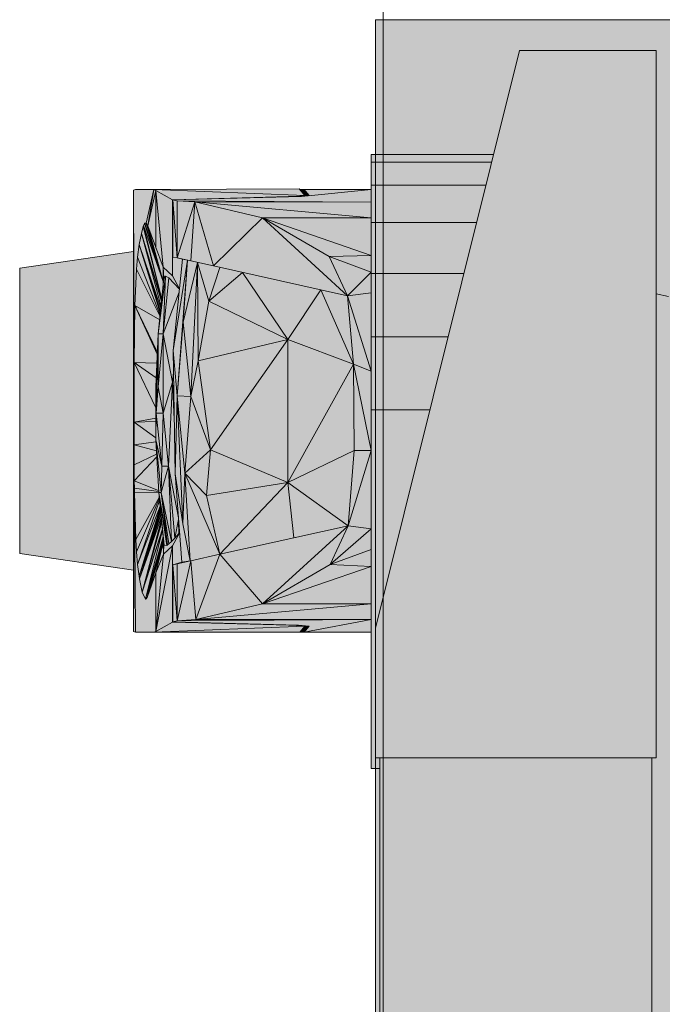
# Model space of a CAD drawing. Header units: metres. Extents: x -3.6 to 85.2, y -11 to 16.8.
# Tile 299 of 508: x 35.4579 to 35.5323, y 1.6859 to 1.8. Entities that reach past the tile are written whole.
import ezdxf

# ---------------------------------------------------------------- set-up
doc = ezdxf.new("R2010")
doc.units = ezdxf.units.M
doc.header["$MEASUREMENT"] = 0
for name, color, linetype in [('653 - Abdeckung.TB Verkofferung', 7, 'Continuous'), ('Neubau_612 - Struktur.Stahlbau', 7, 'Continuous'), ('Neubau_701 - Einrichtung.Möbel', 7, 'Continuous')]:
    doc.layers.add(name, color=color, linetype=linetype)

msp = doc.modelspace()

# ---------------------------------------------------------------- hatches: boundary and pattern name
at = {"layer": '653 - Abdeckung.TB Verkofferung', "linetype": 'Continuous', "lineweight": 0, "true_color": 0x1c1c1c}
msp.add_hatch(color=250, dxfattribs=at).paths.add_polyline_path([(35.49908, 1.79998), (36.32503, 1.79998), (36.32503, 0.79998), (35.49908, 0.79998)])
at = {"layer": 'Neubau_701 - Einrichtung.Möbel', "linetype": 'Continuous', "lineweight": 0, "true_color": 0x3a3a3a}
for points in [[(35.5316, 1.79642), (35.51579, 1.79642), (35.51579, 1.7964), (35.49908, 1.72946), (35.49908, 1.71444), (35.5316, 1.71444)], [(35.49858, 1.78437), (35.49858, 1.78348), (35.51256, 1.78348), (35.51279, 1.78437)], [(35.49858, 1.78348), (35.49858, 1.78081), (35.5119, 1.78081), (35.51256, 1.78348)], [(35.47253, 1.77642), (35.47341, 1.78031), (35.47126, 1.78031), (35.47106, 1.78022), (35.47112, 1.76026), (35.47122, 1.76684), (35.4714, 1.77106), (35.47152, 1.77246), (35.47172, 1.77391), (35.47196, 1.7752), (35.47218, 1.77602), (35.47221, 1.77612), (35.47233, 1.77636), (35.47235, 1.77639)], [(35.47112, 1.76026), (35.47106, 1.78022), (35.47106, 1.72908)], [(35.47341, 1.78031), (35.47253, 1.77642), (35.47269, 1.77608)], [(35.47365, 1.7802), (35.47341, 1.78031), (35.47269, 1.77608)], [(35.47365, 1.7802), (35.47269, 1.77608), (35.47365, 1.77351)], [(35.49024, 1.78037), (35.47341, 1.78031), (35.49091, 1.77962)], [(35.47341, 1.78031), (35.47365, 1.7802), (35.47557, 1.77912), (35.49035, 1.77954), (35.49091, 1.77962)], [(35.47447, 1.77131), (35.47365, 1.7802), (35.47365, 1.77351)], [(35.47557, 1.77912), (35.47365, 1.7802), (35.47447, 1.77131), (35.47557, 1.77029)], [(35.49087, 1.77966), (35.49081, 1.78031), (35.49029, 1.78031)], [(35.4905, 1.77951), (35.49858, 1.78031), (35.49081, 1.78031), (35.49141, 1.77961), (35.49133, 1.77961)], [(35.49858, 1.77882), (35.49858, 1.78031), (35.4905, 1.77951)], [(35.49081, 1.78031), (35.49087, 1.77966), (35.49091, 1.77962), (35.49091, 1.77956), (35.49133, 1.77961), (35.49141, 1.77962)], [(35.49858, 1.78081), (35.49858, 1.77646), (35.51081, 1.77646), (35.5119, 1.78081)], [(35.49035, 1.77954), (35.47557, 1.77912), (35.47561, 1.77908), (35.47561, 1.77911), (35.49019, 1.7795)], [(35.47561, 1.77908), (35.47557, 1.77912), (35.47557, 1.77029), (35.47638, 1.76881), (35.47674, 1.77223), (35.47561, 1.77248)], [(35.47612, 1.77898), (35.4905, 1.77951), (35.47561, 1.77911)], [(35.47561, 1.77911), (35.47561, 1.77248), (35.47612, 1.77237)], [(35.47561, 1.77911), (35.47612, 1.77237), (35.47612, 1.77898)], [(35.49858, 1.77882), (35.4905, 1.77951), (35.47612, 1.77898)], [(35.47612, 1.77898), (35.47612, 1.77237), (35.47815, 1.77886)], [(35.47612, 1.77898), (35.47815, 1.77886), (35.49858, 1.77882)], [(35.49035, 1.77954), (35.49019, 1.7795), (35.49033, 1.7795)], [(35.49035, 1.77954), (35.49033, 1.7795), (35.49035, 1.7795)], [(35.49085, 1.7796), (35.49091, 1.77962), (35.49035, 1.77954)], [(35.49085, 1.77955), (35.49085, 1.7796), (35.49035, 1.77954), (35.49036, 1.7795), (35.4905, 1.77951)], [(35.49035, 1.77954), (35.49035, 1.7795), (35.49036, 1.7795)], [(35.49091, 1.77956), (35.49091, 1.77962), (35.49085, 1.7796), (35.49085, 1.77955)], [(35.47771, 1.77202), (35.47815, 1.77886), (35.47612, 1.77237)], [(35.47815, 1.77886), (35.47771, 1.77202), (35.48031, 1.77144)], [(35.47815, 1.77886), (35.48598, 1.77703), (35.49858, 1.77703)], [(35.47815, 1.77886), (35.49858, 1.77703), (35.49858, 1.77882)], [(35.48598, 1.77703), (35.47815, 1.77886), (35.48031, 1.77144)], [(35.48598, 1.77703), (35.48031, 1.77144), (35.49586, 1.76797)], [(35.48598, 1.77703), (35.49586, 1.76797), (35.49374, 1.77255)], [(35.49858, 1.77267), (35.49858, 1.77703), (35.48598, 1.77703)], [(35.49858, 1.77267), (35.48598, 1.77703), (35.49374, 1.77255)], [(35.47218, 1.77602), (35.47196, 1.7752), (35.47432, 1.76745), (35.47432, 1.76752)], [(35.47221, 1.77612), (35.47218, 1.77602), (35.47432, 1.76752), (35.47432, 1.76754)], [(35.47233, 1.77636), (35.47221, 1.77612), (35.47447, 1.76964)], [(35.47221, 1.77612), (35.47432, 1.76754), (35.47447, 1.76895), (35.47447, 1.76964)], [(35.47447, 1.76964), (35.47235, 1.77639), (35.47233, 1.77636)], [(35.47447, 1.76964), (35.47253, 1.77642), (35.47235, 1.77639)], [(35.47253, 1.77642), (35.47447, 1.76964), (35.47269, 1.77608)], [(35.47269, 1.77608), (35.47336, 1.77422), (35.4733, 1.77445)], [(35.47336, 1.77422), (35.47269, 1.77608), (35.47447, 1.76964), (35.47447, 1.77131), (35.4733, 1.77445)], [(35.49858, 1.77646), (35.49858, 1.77055), (35.50934, 1.77055), (35.51081, 1.77646)], [(35.47424, 1.76669), (35.47196, 1.7752), (35.47172, 1.77391), (35.47423, 1.76656)], [(35.47432, 1.76745), (35.47196, 1.7752), (35.4743, 1.76731)], [(35.4743, 1.76731), (35.47196, 1.7752), (35.47424, 1.76669)], [(35.47416, 1.76588), (35.47172, 1.77391), (35.47152, 1.77246), (35.47414, 1.76573)], [(35.47423, 1.76656), (35.47172, 1.77391), (35.47419, 1.76619)], [(35.47419, 1.76619), (35.47172, 1.77391), (35.47416, 1.76588)], [(35.47106, 1.7362), (35.47106, 1.7731), (35.45786, 1.77119), (35.45786, 1.73811)], [(35.47414, 1.76573), (35.47152, 1.77246), (35.4714, 1.77106), (35.47413, 1.7656)], [(35.47612, 1.77237), (35.47561, 1.77248), (35.47674, 1.77223)], [(35.47674, 1.77223), (35.47563, 1.76164), (35.4773, 1.77211)], [(35.47612, 1.77237), (35.47674, 1.77223), (35.4773, 1.77211)], [(35.49858, 1.77074), (35.49858, 1.77267), (35.49374, 1.77255)], [(35.49858, 1.77074), (35.49374, 1.77255), (35.49586, 1.76797)], [(35.4714, 1.77106), (35.47122, 1.76684), (35.47409, 1.76521), (35.47413, 1.7656)], [(35.47447, 1.77131), (35.47447, 1.76964), (35.47458, 1.77002)], [(35.47447, 1.77131), (35.47458, 1.77002), (35.47474, 1.77027), (35.47516, 1.77007), (35.47637, 1.76876), (35.47638, 1.76881), (35.47557, 1.77029)], [(35.47612, 1.7564), (35.4773, 1.77211), (35.47563, 1.76164)], [(35.4768, 1.76491), (35.4773, 1.77211), (35.47612, 1.7564)], [(35.4773, 1.77211), (35.4768, 1.76491), (35.47846, 1.77185)], [(35.47771, 1.75632), (35.47846, 1.77185), (35.4768, 1.76491)], [(35.47856, 1.76046), (35.47846, 1.77185), (35.47771, 1.75632)], [(35.47978, 1.76736), (35.47846, 1.77185), (35.47856, 1.76046)], [(35.47846, 1.77185), (35.47978, 1.76736), (35.48106, 1.77127)], [(35.48106, 1.77127), (35.47978, 1.76736), (35.48367, 1.77069)], [(35.47448, 1.76357), (35.47474, 1.77027), (35.47392, 1.76357)], [(35.47474, 1.77027), (35.47458, 1.77002), (35.47392, 1.76357)], [(35.47454, 1.7697), (35.47458, 1.77002), (35.47447, 1.76964)], [(35.47474, 1.77027), (35.47448, 1.76357), (35.47516, 1.77007)], [(35.47516, 1.77007), (35.47448, 1.76357), (35.47633, 1.76839), (35.47637, 1.76876)], [(35.48893, 1.76292), (35.48367, 1.77069), (35.47978, 1.76736)], [(35.48367, 1.77069), (35.48893, 1.76292), (35.49274, 1.76866)], [(35.49858, 1.76831), (35.49858, 1.77074), (35.49586, 1.76797)], [(35.50934, 1.77055), (35.49858, 1.77055), (35.49858, 1.76324), (35.50751, 1.76324)], [(35.47454, 1.7697), (35.47447, 1.76964), (35.47447, 1.76895)], [(35.47563, 1.76164), (35.47633, 1.76839), (35.47448, 1.76357), (35.47558, 1.75798), (35.47567, 1.75913)], [(35.49653, 1.76006), (35.49274, 1.76866), (35.48893, 1.76292)], [(35.49586, 1.76797), (35.49274, 1.76866), (35.49653, 1.76006)], [(35.49858, 1.76831), (35.49586, 1.76797), (35.49858, 1.75926)], [(35.49858, 1.75926), (35.49586, 1.76797), (35.49653, 1.76006)], [(35.5316, 1.76822), (35.5316, 1.71444), (35.5311, 1.71444), (35.5311, 0.88591), (35.5316, 0.88591), (35.5316, 0.83174), (35.53305, 0.83206), (35.53305, 1.7679)], [(35.47381, 1.76115), (35.47122, 1.76684), (35.47112, 1.76026), (35.47377, 1.76016)], [(35.47122, 1.76684), (35.47381, 1.76115), (35.47383, 1.76141)], [(35.47122, 1.76684), (35.47134, 1.7666), (35.47134, 1.76677)], [(35.47409, 1.76521), (35.47134, 1.76677), (35.47134, 1.7666), (35.47383, 1.76141), (35.47392, 1.76357)], [(35.48893, 1.76292), (35.47978, 1.76736), (35.47856, 1.76046)], [(35.4768, 1.76491), (35.47612, 1.7564), (35.47771, 1.75632)], [(35.47369, 1.75437), (35.47392, 1.76357), (35.47365, 1.75744)], [(35.47392, 1.76357), (35.47369, 1.75437), (35.47391, 1.75744)], [(35.47448, 1.76357), (35.47391, 1.75744), (35.47449, 1.75437)], [(35.47392, 1.76357), (35.47391, 1.75744), (35.47448, 1.76357)], [(35.47558, 1.75798), (35.47448, 1.76357), (35.47449, 1.75437)], [(35.50539, 1.75475), (35.50751, 1.76324), (35.49858, 1.76324), (35.49858, 1.75475)], [(35.47856, 1.76046), (35.47996, 1.75012), (35.48893, 1.76292)], [(35.48893, 1.76292), (35.47996, 1.75012), (35.48893, 1.74636)], [(35.48893, 1.74636), (35.49653, 1.76006), (35.48893, 1.76292)], [(35.47589, 1.74734), (35.47612, 1.7564), (35.47563, 1.76164)], [(35.47112, 1.76026), (35.47107, 1.73017), (35.47111, 1.75333)], [(35.47364, 1.75501), (35.47112, 1.76026), (35.47111, 1.75333), (35.47364, 1.75381)], [(35.47369, 1.75849), (35.47112, 1.76026), (35.47364, 1.75501), (35.47365, 1.75744)], [(35.47117, 1.76026), (35.47112, 1.76026), (35.47117, 1.76023)], [(35.47117, 1.76026), (35.47117, 1.76023), (35.47134, 1.76011), (35.47134, 1.76026)], [(35.47134, 1.76026), (35.47134, 1.76011), (35.47369, 1.75849), (35.47377, 1.76016)], [(35.47771, 1.75632), (35.47996, 1.75012), (35.47856, 1.76046)], [(35.48893, 1.74636), (35.49663, 1.75006), (35.49653, 1.76006)], [(35.49858, 1.75006), (35.49858, 1.75926), (35.49653, 1.76006)], [(35.49663, 1.75006), (35.49858, 1.75006), (35.49653, 1.76006)], [(35.47575, 1.7549), (35.47567, 1.75913), (35.47558, 1.75798)], [(35.47369, 1.75437), (35.47365, 1.75744), (35.47363, 1.75195), (35.47363, 1.75145)], [(35.47449, 1.75437), (35.47391, 1.75744), (35.47369, 1.75437)], [(35.47558, 1.75798), (35.47449, 1.75437), (35.47509, 1.74824)], [(35.47558, 1.75798), (35.47509, 1.74824), (35.47625, 1.74226), (35.47589, 1.74734), (35.47577, 1.75363)], [(35.47575, 1.7549), (35.47558, 1.75798), (35.47577, 1.75362)], [(35.47676, 1.74154), (35.47612, 1.7564), (35.47589, 1.74734)], [(35.47612, 1.7564), (35.47698, 1.74744), (35.47771, 1.75632)], [(35.47612, 1.7564), (35.47676, 1.74154), (35.47698, 1.74744)], [(35.47996, 1.75012), (35.47771, 1.75632), (35.47698, 1.74744)], [(35.47363, 1.7513), (35.47432, 1.74824), (35.47369, 1.75437)], [(35.47449, 1.75437), (35.47369, 1.75437), (35.47432, 1.74824)], [(35.47509, 1.74824), (35.47449, 1.75437), (35.47432, 1.74824)], [(35.50539, 1.75475), (35.49858, 1.75475), (35.49858, 1.71319), (35.49958, 1.71319), (35.49958, 1.71444), (35.49908, 1.71444), (35.49908, 1.72946)], [(35.47111, 1.75333), (35.47107, 1.73017), (35.47111, 1.75071)], [(35.47364, 1.75381), (35.47111, 1.75333), (35.47364, 1.75341)], [(35.47363, 1.75153), (35.47364, 1.75341), (35.47111, 1.75333)], [(35.47111, 1.75333), (35.47111, 1.75071), (35.47365, 1.75104), (35.47363, 1.7513), (35.47363, 1.75153)], [(35.47363, 1.75145), (35.47363, 1.75195), (35.47363, 1.7513)], [(35.47111, 1.75071), (35.4711, 1.74336), (35.47107, 1.73017), (35.47112, 1.74839)], [(35.47122, 1.75068), (35.47122, 1.75072), (35.47111, 1.75071)], [(35.4737, 1.75002), (35.47111, 1.75071), (35.47112, 1.74839), (35.47372, 1.74963)], [(35.47134, 1.75065), (35.47134, 1.75074), (35.47122, 1.75072), (35.47122, 1.75068)], [(35.47365, 1.75104), (35.47134, 1.75074), (35.47134, 1.75065), (35.4737, 1.75002)], [(35.47363, 1.7513), (35.47426, 1.74518), (35.47432, 1.74824)], [(35.47397, 1.74518), (35.47426, 1.74518), (35.47363, 1.7513)], [(35.47372, 1.74963), (35.47112, 1.74839), (35.47114, 1.74654), (35.47374, 1.74933)], [(35.47374, 1.74933), (35.47114, 1.74654), (35.47395, 1.74541)], [(35.47951, 1.74484), (35.47996, 1.75012), (35.47698, 1.74744)], [(35.47996, 1.75012), (35.47951, 1.74484), (35.48893, 1.74636)], [(35.49594, 1.74134), (35.49663, 1.75006), (35.48893, 1.74636)], [(35.49858, 1.74099), (35.49858, 1.75006), (35.49594, 1.74134)], [(35.49663, 1.75006), (35.49594, 1.74134), (35.49858, 1.75006)], [(35.47112, 1.74839), (35.47106, 1.72908), (35.47114, 1.74654)], [(35.47509, 1.74824), (35.47432, 1.74824), (35.47426, 1.74518)], [(35.47509, 1.74824), (35.47426, 1.74518), (35.47547, 1.73951)], [(35.47585, 1.7399), (35.47509, 1.74824), (35.47547, 1.73951)], [(35.47625, 1.74226), (35.47509, 1.74824), (35.47585, 1.7399), (35.47627, 1.74207)], [(35.47676, 1.74154), (35.47589, 1.74734), (35.47663, 1.73711), (35.47761, 1.73726)], [(35.47761, 1.73726), (35.47698, 1.74744), (35.47676, 1.74154)], [(35.48106, 1.73803), (35.47698, 1.74744), (35.47761, 1.73726)], [(35.47698, 1.74744), (35.48106, 1.73803), (35.47951, 1.74484)], [(35.47114, 1.74654), (35.47107, 1.73017), (35.47115, 1.7457)], [(35.47395, 1.74541), (35.47114, 1.74654), (35.47115, 1.7457), (35.47396, 1.7453)], [(35.48106, 1.73803), (35.48893, 1.74636), (35.47951, 1.74484)], [(35.48964, 1.73994), (35.48893, 1.74636), (35.48106, 1.73803)], [(35.49594, 1.74134), (35.48893, 1.74636), (35.48964, 1.73994)], [(35.47116, 1.74517), (35.47106, 1.72908), (35.47126, 1.72899)], [(35.47115, 1.7457), (35.47107, 1.73017), (35.47116, 1.74517)], [(35.47396, 1.7453), (35.47115, 1.7457), (35.47116, 1.74517), (35.47396, 1.74523)], [(35.47396, 1.74523), (35.47116, 1.74517), (35.47132, 1.73974), (35.47403, 1.74459), (35.47397, 1.74518)], [(35.47132, 1.73974), (35.47116, 1.74517), (35.47126, 1.72899), (35.47341, 1.72899), (35.47365, 1.72909), (35.47365, 1.73587), (35.47337, 1.73509), (35.4729, 1.73378), (35.47262, 1.73302), (35.47252, 1.73287), (35.47242, 1.73284), (35.47207, 1.73362), (35.47176, 1.73518), (35.4717, 1.73549), (35.47152, 1.73683), (35.47139, 1.7383)], [(35.47401, 1.74474), (35.47397, 1.74518), (35.47409, 1.74393)], [(35.47499, 1.73911), (35.47397, 1.74518), (35.47492, 1.73906)], [(35.47426, 1.74518), (35.47397, 1.74518), (35.47499, 1.73911)], [(35.47492, 1.73906), (35.47397, 1.74518), (35.47462, 1.73909)], [(35.47516, 1.73923), (35.47426, 1.74518), (35.47499, 1.73911)], [(35.47426, 1.74518), (35.47516, 1.73923), (35.47547, 1.73951)], [(35.47403, 1.74459), (35.47132, 1.73974), (35.47139, 1.7383), (35.47404, 1.74444)], [(35.47404, 1.74444), (35.47139, 1.7383), (35.47152, 1.73683), (35.47406, 1.74428)], [(35.47409, 1.74393), (35.47406, 1.74428), (35.47152, 1.73683), (35.47413, 1.74359)], [(35.47401, 1.74474), (35.47409, 1.74393), (35.47457, 1.73928), (35.47462, 1.73909)], [(35.47415, 1.74345), (35.47413, 1.74359), (35.47152, 1.73683), (35.4717, 1.73549)], [(35.47415, 1.74345), (35.4717, 1.73549), (35.47417, 1.74316)], [(35.47417, 1.74316), (35.4717, 1.73549), (35.47418, 1.74307)], [(35.47419, 1.74304), (35.47418, 1.74307), (35.4717, 1.73549), (35.47176, 1.73518)], [(35.47419, 1.74304), (35.47176, 1.73518), (35.47422, 1.74271)], [(35.47422, 1.74271), (35.47176, 1.73518), (35.47423, 1.74261)], [(35.47423, 1.74261), (35.47176, 1.73518), (35.47427, 1.74224)], [(35.47427, 1.74224), (35.47176, 1.73518), (35.47207, 1.73362), (35.47428, 1.7421)], [(35.47428, 1.7421), (35.47207, 1.73362), (35.4743, 1.74198)], [(35.4743, 1.74198), (35.47207, 1.73362), (35.47432, 1.74179)], [(35.47432, 1.74179), (35.47207, 1.73362), (35.4744, 1.74096)], [(35.47628, 1.74187), (35.47627, 1.74207), (35.47585, 1.7399), (35.47629, 1.74042)], [(35.47638, 1.74053), (35.47628, 1.74187), (35.47629, 1.74042)], [(35.48106, 1.73803), (35.48599, 1.73227), (35.49594, 1.74134)], [(35.49594, 1.74134), (35.48964, 1.73994), (35.48106, 1.73803)], [(35.48599, 1.73227), (35.49385, 1.73684), (35.49594, 1.74134)], [(35.49858, 1.74099), (35.49594, 1.74134), (35.49385, 1.73684)], [(35.4744, 1.74096), (35.47207, 1.73362), (35.47441, 1.74088)], [(35.47441, 1.74088), (35.47207, 1.73362), (35.47242, 1.73284), (35.47441, 1.74085)], [(35.47441, 1.74085), (35.47242, 1.73284), (35.47449, 1.74006)], [(35.47638, 1.74053), (35.47629, 1.74042), (35.47585, 1.7399), (35.47547, 1.73951), (35.47516, 1.73923), (35.47499, 1.73911), (35.47492, 1.73906), (35.47462, 1.73909), (35.47457, 1.73928), (35.47453, 1.73804), (35.47557, 1.73901), (35.47638, 1.74049)], [(35.47663, 1.73711), (35.47638, 1.74049), (35.47557, 1.73901), (35.47557, 1.73017), (35.47561, 1.73022), (35.47561, 1.73681)], [(35.49858, 1.73857), (35.49858, 1.74099), (35.49385, 1.73684)], [(35.47449, 1.74006), (35.47242, 1.73284), (35.47447, 1.73973), (35.47451, 1.73995)], [(35.47447, 1.73942), (35.47447, 1.73973), (35.47242, 1.73284)], [(35.47262, 1.73302), (35.47447, 1.73942), (35.47242, 1.73284)], [(35.47262, 1.73302), (35.47447, 1.73937), (35.47447, 1.73942)], [(35.47365, 1.73587), (35.47447, 1.73937), (35.47262, 1.73302)], [(35.47447, 1.73937), (35.47365, 1.73587), (35.47453, 1.73804)], [(35.47457, 1.73928), (35.47451, 1.73994), (35.4745, 1.73992), (35.47447, 1.73973)], [(35.47457, 1.73928), (35.47447, 1.73973), (35.47447, 1.73937)], [(35.47447, 1.73937), (35.47453, 1.73804), (35.47457, 1.73928)], [(35.47365, 1.72909), (35.47557, 1.73901), (35.47453, 1.73804)], [(35.47557, 1.73901), (35.47365, 1.72909), (35.47557, 1.73017)], [(35.47453, 1.73804), (35.47365, 1.73587), (35.47365, 1.72909)], [(35.47771, 1.73728), (35.47827, 1.73046), (35.48106, 1.73803)], [(35.48106, 1.73803), (35.47827, 1.73046), (35.48599, 1.73227)], [(35.49858, 1.73663), (35.49858, 1.73857), (35.49385, 1.73684)], [(35.47663, 1.73711), (35.47561, 1.73681), (35.47612, 1.73693)], [(35.47612, 1.73032), (35.47612, 1.73693), (35.47561, 1.73681)], [(35.47612, 1.73032), (35.47561, 1.73681), (35.47561, 1.73019)], [(35.47612, 1.73032), (35.47771, 1.73728), (35.47612, 1.73693)], [(35.47771, 1.73728), (35.47612, 1.73032), (35.47827, 1.73046)], [(35.47761, 1.73726), (35.47663, 1.73711), (35.47612, 1.73693)], [(35.49858, 1.73663), (35.49385, 1.73684), (35.48599, 1.73227)], [(35.49858, 1.73227), (35.49858, 1.73663), (35.48599, 1.73227)], [(35.47337, 1.73509), (35.47262, 1.73302), (35.4729, 1.73378)], [(35.47262, 1.73302), (35.47245, 1.73287), (35.47242, 1.73284), (35.47252, 1.73287)], [(35.49858, 1.73227), (35.48599, 1.73227), (35.47827, 1.73046)], [(35.49858, 1.73227), (35.47827, 1.73046), (35.49858, 1.73048)], [(35.47557, 1.73017), (35.47365, 1.72909), (35.47341, 1.72899), (35.49091, 1.72968), (35.49078, 1.72972), (35.4891, 1.72981)], [(35.47561, 1.73019), (35.47561, 1.73022), (35.47557, 1.73017), (35.4891, 1.72981), (35.48903, 1.72983)], [(35.49858, 1.73048), (35.47612, 1.73032), (35.47561, 1.73019), (35.49018, 1.7298), (35.4913, 1.72969), (35.49141, 1.72968), (35.49081, 1.72899)], [(35.49858, 1.73048), (35.47827, 1.73046), (35.47612, 1.73032)], [(35.49858, 1.73048), (35.49081, 1.72899), (35.49858, 1.72899)], [(35.47341, 1.72899), (35.49031, 1.72899), (35.49091, 1.72968)], [(35.4891, 1.72983), (35.48903, 1.72983), (35.4891, 1.72981)], [(35.49018, 1.7298), (35.48911, 1.72983), (35.4891, 1.72981), (35.49078, 1.72972), (35.49078, 1.72974), (35.49069, 1.72975)], [(35.49081, 1.72899), (35.49074, 1.72949), (35.49031, 1.72899)], [(35.49081, 1.72899), (35.49087, 1.72963), (35.49074, 1.72949)], [(35.49078, 1.72974), (35.49078, 1.72972), (35.49085, 1.7297), (35.49085, 1.72973)], [(35.49141, 1.72968), (35.49091, 1.72973), (35.49091, 1.72968), (35.49087, 1.72963), (35.49081, 1.72899)], [(35.49091, 1.72973), (35.49085, 1.72973), (35.49085, 1.7297), (35.49091, 1.72968)], [(35.49958, 1.71444), (35.49958, 0.88591), (35.5311, 0.88591), (35.5311, 1.71444)]]:
    msp.add_hatch(color=250, dxfattribs=at).paths.add_polyline_path(points)

# ---------------------------------------------------------------- linework, layer by layer
at = {"layer": '653 - Abdeckung.TB Verkofferung', "color": 1, "linetype": 'Continuous', "lineweight": 18, "flags": 128}
msp.add_lwpolyline([(35.49908, 1.79998), (36.32503, 1.79998), (36.32503, 0.79998), (35.49908, 0.79998)], close=True, dxfattribs=at)
at = {"layer": 'Neubau_612 - Struktur.Stahlbau', "color": 1, "linetype": 'Continuous', "lineweight": 13}
msp.add_line((35.49999, 0.38998), (35.49999, 5.40998), dxfattribs=at)
at = {"layer": 'Neubau_701 - Einrichtung.Möbel', "color": 7, "linetype": 'Continuous', "lineweight": 13, "true_color": 0xebebeb}
for p, q in [((35.51579, 1.7964), (35.49908, 1.72946)), ((35.5316, 1.79642), (35.51579, 1.79642)), ((35.51579, 1.79642), (35.51579, 1.7964)), ((35.5316, 1.79642), (35.5316, 1.71444)), ((35.49858, 1.78437), (35.51279, 1.78437)), ((35.49858, 1.78348), (35.49858, 1.78437)), ((35.49858, 1.78081), (35.49858, 1.78348)), ((35.51256, 1.78348), (35.49858, 1.78348)), ((35.47106, 1.78022), (35.47126, 1.78031)), ((35.47112, 1.76026), (35.47106, 1.78022)), ((35.47106, 1.78022), (35.47106, 1.72908)), ((35.47126, 1.78031), (35.47341, 1.78031)), ((35.47253, 1.77642), (35.47341, 1.78031)), ((35.47269, 1.77608), (35.47341, 1.78031)), ((35.47365, 1.7802), (35.47269, 1.77608)), ((35.47341, 1.78031), (35.49024, 1.78037)), ((35.47341, 1.78031), (35.49091, 1.77962)), ((35.47341, 1.78031), (35.47365, 1.7802)), ((35.47365, 1.7802), (35.47557, 1.77912)), ((35.47365, 1.7802), (35.47365, 1.77351)), ((35.47447, 1.77131), (35.47365, 1.7802)), ((35.49024, 1.78037), (35.49091, 1.77962)), ((35.49081, 1.78031), (35.49029, 1.78031)), ((35.4905, 1.77951), (35.49858, 1.78031)), ((35.49141, 1.77962), (35.49081, 1.78031)), ((35.49081, 1.78031), (35.49087, 1.77966)), ((35.49858, 1.78031), (35.49081, 1.78031)), ((35.49858, 1.77646), (35.49858, 1.78081)), ((35.49858, 1.78081), (35.5119, 1.78081)), ((35.47557, 1.77912), (35.49035, 1.77954)), ((35.47557, 1.77912), (35.47561, 1.77908)), ((35.47557, 1.77029), (35.47557, 1.77912)), ((35.4905, 1.77951), (35.47561, 1.77911)), ((35.47561, 1.77911), (35.47612, 1.77898)), ((35.47561, 1.77911), (35.47561, 1.77248)), ((35.47612, 1.77237), (35.47561, 1.77911)), ((35.47612, 1.77898), (35.49858, 1.77882)), ((35.47612, 1.77898), (35.47612, 1.77237)), ((35.47815, 1.77886), (35.47612, 1.77898)), ((35.49035, 1.77954), (35.49019, 1.7795)), ((35.49033, 1.7795), (35.49035, 1.77954)), ((35.49035, 1.77954), (35.49091, 1.77962)), ((35.49085, 1.7796), (35.49035, 1.77954)), ((35.49035, 1.77954), (35.49035, 1.7795)), ((35.49141, 1.77962), (35.4905, 1.77951)), ((35.49091, 1.77962), (35.49085, 1.7796)), ((35.49085, 1.77955), (35.49085, 1.7796)), ((35.49091, 1.77962), (35.49091, 1.77956)), ((35.47612, 1.77237), (35.47815, 1.77886)), ((35.47815, 1.77886), (35.47771, 1.77202)), ((35.47815, 1.77886), (35.48598, 1.77703)), ((35.49858, 1.77703), (35.47815, 1.77886)), ((35.49858, 1.77882), (35.47815, 1.77886)), ((35.47815, 1.77886), (35.48031, 1.77144)), ((35.48031, 1.77144), (35.48598, 1.77703)), ((35.48598, 1.77703), (35.49858, 1.77703)), ((35.49586, 1.76797), (35.48598, 1.77703)), ((35.49374, 1.77255), (35.48598, 1.77703)), ((35.48598, 1.77703), (35.49858, 1.77267)), ((35.47218, 1.77602), (35.47196, 1.7752)), ((35.47218, 1.77602), (35.47221, 1.77612)), ((35.47432, 1.76752), (35.47218, 1.77602)), ((35.47221, 1.77612), (35.47233, 1.77636)), ((35.47221, 1.77612), (35.47432, 1.76754)), ((35.47447, 1.76964), (35.47221, 1.77612)), ((35.47233, 1.77636), (35.47235, 1.77639)), ((35.47447, 1.76964), (35.47233, 1.77636)), ((35.47235, 1.77639), (35.47253, 1.77642)), ((35.47235, 1.77639), (35.47447, 1.76964)), ((35.47253, 1.77642), (35.47447, 1.76964)), ((35.47269, 1.77608), (35.47253, 1.77642)), ((35.47269, 1.77608), (35.47447, 1.77131)), ((35.47447, 1.76964), (35.47269, 1.77608)), ((35.49858, 1.77055), (35.49858, 1.77646)), ((35.49858, 1.77646), (35.51081, 1.77646)), ((35.47172, 1.77391), (35.47196, 1.7752)), ((35.47196, 1.7752), (35.47432, 1.76745)), ((35.47196, 1.7752), (35.4743, 1.76731)), ((35.47424, 1.76669), (35.47196, 1.7752)), ((35.47152, 1.77246), (35.47172, 1.77391)), ((35.47423, 1.76656), (35.47172, 1.77391)), ((35.47172, 1.77391), (35.47419, 1.76619)), ((35.47416, 1.76588), (35.47172, 1.77391)), ((35.45786, 1.77119), (35.47106, 1.7731)), ((35.4714, 1.77106), (35.47152, 1.77246)), ((35.47152, 1.77246), (35.47414, 1.76573)), ((35.47612, 1.77237), (35.47561, 1.77248)), ((35.47563, 1.76164), (35.47674, 1.77223)), ((35.47674, 1.77223), (35.47612, 1.77237)), ((35.47771, 1.77202), (35.47612, 1.77237)), ((35.47674, 1.77223), (35.4773, 1.77211)), ((35.49374, 1.77255), (35.49858, 1.77267)), ((35.49586, 1.76797), (35.49374, 1.77255)), ((35.49374, 1.77255), (35.49858, 1.77074)), ((35.45786, 1.77119), (35.45786, 1.73811)), ((35.4714, 1.77106), (35.47122, 1.76684)), ((35.47413, 1.7656), (35.4714, 1.77106)), ((35.47458, 1.77002), (35.47447, 1.77131)), ((35.47447, 1.77131), (35.47447, 1.76964)), ((35.47557, 1.77029), (35.47447, 1.77131)), ((35.4773, 1.77211), (35.47563, 1.76164)), ((35.47612, 1.7564), (35.4773, 1.77211)), ((35.4768, 1.76491), (35.4773, 1.77211)), ((35.47846, 1.77185), (35.4768, 1.76491)), ((35.48031, 1.77144), (35.47771, 1.77202)), ((35.47846, 1.77185), (35.47771, 1.75632)), ((35.47856, 1.76046), (35.47846, 1.77185)), ((35.47978, 1.76736), (35.47846, 1.77185)), ((35.48106, 1.77127), (35.47978, 1.76736)), ((35.48031, 1.77144), (35.49586, 1.76797)), ((35.47474, 1.77027), (35.47392, 1.76357)), ((35.47458, 1.77002), (35.47392, 1.76357)), ((35.47447, 1.76964), (35.47458, 1.77002)), ((35.47474, 1.77027), (35.47448, 1.76357)), ((35.47448, 1.76357), (35.47516, 1.77007)), ((35.47474, 1.77027), (35.47458, 1.77002)), ((35.47516, 1.77007), (35.47474, 1.77027)), ((35.47516, 1.77007), (35.47637, 1.76876)), ((35.47638, 1.76881), (35.47557, 1.77029)), ((35.48367, 1.77069), (35.47978, 1.76736)), ((35.48893, 1.76292), (35.48367, 1.77069)), ((35.49586, 1.76797), (35.49858, 1.77074)), ((35.49858, 1.76324), (35.49858, 1.77055)), ((35.50934, 1.77055), (35.49858, 1.77055)), ((35.47454, 1.7697), (35.47447, 1.76964)), ((35.47447, 1.76895), (35.47447, 1.76964)), ((35.47633, 1.76839), (35.47448, 1.76357)), ((35.49274, 1.76866), (35.48893, 1.76292)), ((35.49653, 1.76006), (35.49274, 1.76866)), ((35.49858, 1.76831), (35.49586, 1.76797)), ((35.49858, 1.75926), (35.49586, 1.76797)), ((35.49586, 1.76797), (35.49653, 1.76006)), ((35.53305, 1.7679), (35.5316, 1.76822)), ((35.47122, 1.76684), (35.47112, 1.76026)), ((35.47381, 1.76115), (35.47122, 1.76684)), ((35.47122, 1.76684), (35.47409, 1.76521)), ((35.47383, 1.76141), (35.47122, 1.76684)), ((35.47134, 1.7666), (35.47134, 1.76677)), ((35.47978, 1.76736), (35.47856, 1.76046)), ((35.48893, 1.76292), (35.47978, 1.76736)), ((35.4768, 1.76491), (35.47612, 1.7564)), ((35.47771, 1.75632), (35.4768, 1.76491)), ((35.47392, 1.76357), (35.47365, 1.75744)), ((35.47392, 1.76357), (35.47369, 1.75437)), ((35.47391, 1.75744), (35.47392, 1.76357)), ((35.47448, 1.76357), (35.47391, 1.75744)), ((35.47392, 1.76357), (35.47448, 1.76357)), ((35.47448, 1.76357), (35.47449, 1.75437)), ((35.47558, 1.75798), (35.47448, 1.76357)), ((35.49858, 1.75475), (35.49858, 1.76324)), ((35.49858, 1.76324), (35.50751, 1.76324)), ((35.47856, 1.76046), (35.48893, 1.76292)), ((35.47996, 1.75012), (35.48893, 1.76292)), ((35.48893, 1.76292), (35.49653, 1.76006)), ((35.48893, 1.74636), (35.48893, 1.76292)), ((35.47612, 1.7564), (35.47563, 1.76164)), ((35.47563, 1.76164), (35.47589, 1.74734)), ((35.47112, 1.76026), (35.47111, 1.75333)), ((35.47364, 1.75501), (35.47112, 1.76026)), ((35.47112, 1.76026), (35.47377, 1.76016)), ((35.47369, 1.75849), (35.47112, 1.76026)), ((35.47117, 1.76026), (35.47117, 1.76023)), ((35.47134, 1.76011), (35.47134, 1.76026)), ((35.47771, 1.75632), (35.47856, 1.76046)), ((35.47856, 1.76046), (35.47996, 1.75012)), ((35.49653, 1.76006), (35.48893, 1.74636)), ((35.49653, 1.76006), (35.49858, 1.75926)), ((35.49653, 1.76006), (35.49858, 1.75006)), ((35.49663, 1.75006), (35.49653, 1.76006)), ((35.47558, 1.75798), (35.47567, 1.75913)), ((35.47365, 1.75744), (35.47363, 1.7513)), ((35.47369, 1.75437), (35.47365, 1.75744)), ((35.47391, 1.75744), (35.47369, 1.75437)), ((35.47449, 1.75437), (35.47391, 1.75744)), ((35.47449, 1.75437), (35.47558, 1.75798)), ((35.47509, 1.74824), (35.47558, 1.75798)), ((35.47558, 1.75798), (35.47577, 1.75363)), ((35.47575, 1.7549), (35.47558, 1.75798)), ((35.47589, 1.74734), (35.47612, 1.7564)), ((35.47771, 1.75632), (35.47612, 1.7564)), ((35.47612, 1.7564), (35.47698, 1.74744)), ((35.47612, 1.7564), (35.47676, 1.74154)), ((35.47771, 1.75632), (35.47698, 1.74744)), ((35.47996, 1.75012), (35.47771, 1.75632)), ((35.47363, 1.7513), (35.47369, 1.75437)), ((35.47369, 1.75437), (35.47432, 1.74824)), ((35.47449, 1.75437), (35.47369, 1.75437)), ((35.47432, 1.74824), (35.47449, 1.75437)), ((35.47509, 1.74824), (35.47449, 1.75437)), ((35.49858, 1.71319), (35.49858, 1.75475)), ((35.50539, 1.75475), (35.49858, 1.75475)), ((35.47106, 1.72908), (35.47111, 1.75333)), ((35.47111, 1.75333), (35.47364, 1.75381)), ((35.47364, 1.75341), (35.47111, 1.75333)), ((35.47111, 1.75071), (35.47111, 1.75333)), ((35.47363, 1.75153), (35.47111, 1.75333)), ((35.47106, 1.72908), (35.47111, 1.75071)), ((35.47111, 1.75071), (35.47365, 1.75104)), ((35.47112, 1.74839), (35.47111, 1.75071)), ((35.4737, 1.75002), (35.47111, 1.75071)), ((35.47122, 1.75072), (35.47122, 1.75068)), ((35.47134, 1.75065), (35.47134, 1.75074)), ((35.47363, 1.7513), (35.47426, 1.74518)), ((35.47432, 1.74824), (35.47363, 1.7513)), ((35.47363, 1.7513), (35.47397, 1.74518)), ((35.47372, 1.74963), (35.47112, 1.74839)), ((35.47374, 1.74933), (35.47114, 1.74654)), ((35.47698, 1.74744), (35.47996, 1.75012)), ((35.47996, 1.75012), (35.47951, 1.74484)), ((35.48893, 1.74636), (35.47996, 1.75012)), ((35.48893, 1.74636), (35.49663, 1.75006)), ((35.49858, 1.75006), (35.49594, 1.74134)), ((35.49594, 1.74134), (35.49663, 1.75006)), ((35.49858, 1.75006), (35.49663, 1.75006)), ((35.47106, 1.72908), (35.47112, 1.74839)), ((35.47114, 1.74654), (35.47112, 1.74839)), ((35.47432, 1.74824), (35.47426, 1.74518)), ((35.47426, 1.74518), (35.47509, 1.74824)), ((35.47509, 1.74824), (35.47432, 1.74824)), ((35.47547, 1.73951), (35.47509, 1.74824)), ((35.47509, 1.74824), (35.47625, 1.74226)), ((35.47585, 1.7399), (35.47509, 1.74824)), ((35.47676, 1.74154), (35.47589, 1.74734)), ((35.47589, 1.74734), (35.47663, 1.73711)), ((35.47676, 1.74154), (35.47698, 1.74744)), ((35.47698, 1.74744), (35.47951, 1.74484)), ((35.48106, 1.73803), (35.47698, 1.74744)), ((35.47698, 1.74744), (35.47761, 1.73726)), ((35.47106, 1.72908), (35.47114, 1.74654)), ((35.47395, 1.74541), (35.47114, 1.74654)), ((35.47114, 1.74654), (35.47115, 1.7457)), ((35.47951, 1.74484), (35.48893, 1.74636)), ((35.48893, 1.74636), (35.48106, 1.73803)), ((35.49594, 1.74134), (35.48893, 1.74636)), ((35.48893, 1.74636), (35.48964, 1.73994)), ((35.47116, 1.74517), (35.47106, 1.72908)), ((35.47115, 1.7457), (35.47396, 1.7453)), ((35.47116, 1.74517), (35.47115, 1.7457)), ((35.47396, 1.74523), (35.47116, 1.74517)), ((35.47116, 1.74517), (35.47132, 1.73974)), ((35.47126, 1.72899), (35.47116, 1.74517)), ((35.47397, 1.74518), (35.47457, 1.73928)), ((35.47462, 1.73909), (35.47397, 1.74518)), ((35.47397, 1.74518), (35.47492, 1.73906)), ((35.47499, 1.73911), (35.47397, 1.74518)), ((35.47397, 1.74518), (35.47426, 1.74518)), ((35.47516, 1.73923), (35.47426, 1.74518)), ((35.47426, 1.74518), (35.47499, 1.73911)), ((35.47547, 1.73951), (35.47426, 1.74518)), ((35.47951, 1.74484), (35.48106, 1.73803)), ((35.47132, 1.73974), (35.47403, 1.74459)), ((35.47139, 1.7383), (35.47404, 1.74444)), ((35.47406, 1.74427), (35.47152, 1.73683)), ((35.47152, 1.73683), (35.47413, 1.74359)), ((35.4717, 1.73549), (35.47415, 1.74345)), ((35.47417, 1.74316), (35.4717, 1.73549)), ((35.4717, 1.73549), (35.47418, 1.74307)), ((35.47176, 1.73518), (35.47419, 1.74304)), ((35.47176, 1.73518), (35.47422, 1.74271)), ((35.47423, 1.74261), (35.47176, 1.73518)), ((35.47176, 1.73518), (35.47427, 1.74224)), ((35.47207, 1.73362), (35.47428, 1.7421)), ((35.47207, 1.73362), (35.4743, 1.74198)), ((35.47432, 1.74179), (35.47207, 1.73362)), ((35.47627, 1.74207), (35.47585, 1.7399)), ((35.47629, 1.74042), (35.47628, 1.74187)), ((35.47761, 1.73726), (35.47676, 1.74154)), ((35.49594, 1.74134), (35.48106, 1.73803)), ((35.49594, 1.74134), (35.48599, 1.73227)), ((35.49594, 1.74134), (35.48964, 1.73994)), ((35.49385, 1.73684), (35.49594, 1.74134)), ((35.49594, 1.74134), (35.49858, 1.74099)), ((35.47207, 1.73362), (35.4744, 1.74096)), ((35.47441, 1.74088), (35.47207, 1.73362)), ((35.47242, 1.73284), (35.47441, 1.74085)), ((35.47557, 1.73901), (35.47638, 1.74049)), ((35.47629, 1.74042), (35.47585, 1.7399)), ((35.47638, 1.74053), (35.47629, 1.74042)), ((35.49385, 1.73684), (35.49858, 1.74099)), ((35.47139, 1.7383), (35.47132, 1.73974)), ((35.47449, 1.74006), (35.47242, 1.73284)), ((35.47242, 1.73284), (35.47447, 1.73973)), ((35.47447, 1.73942), (35.47242, 1.73284)), ((35.47262, 1.73302), (35.47447, 1.73942)), ((35.47447, 1.73937), (35.47262, 1.73302)), ((35.47365, 1.73587), (35.47447, 1.73937)), ((35.47447, 1.73973), (35.47451, 1.73995)), ((35.47447, 1.73973), (35.47457, 1.73928)), ((35.47447, 1.73973), (35.47447, 1.73937)), ((35.47447, 1.73937), (35.47457, 1.73928)), ((35.47447, 1.73937), (35.47453, 1.73804)), ((35.47457, 1.73928), (35.47453, 1.73804)), ((35.47457, 1.73928), (35.47462, 1.73909)), ((35.47492, 1.73906), (35.47462, 1.73909)), ((35.47492, 1.73906), (35.47499, 1.73911)), ((35.47499, 1.73911), (35.47516, 1.73923)), ((35.47547, 1.73951), (35.47516, 1.73923)), ((35.47585, 1.7399), (35.47547, 1.73951)), ((35.45786, 1.73811), (35.47106, 1.7362)), ((35.47152, 1.73683), (35.47139, 1.7383)), ((35.47365, 1.72909), (35.47557, 1.73901)), ((35.47453, 1.73804), (35.47365, 1.72909)), ((35.47453, 1.73804), (35.47365, 1.73587)), ((35.47557, 1.73901), (35.47453, 1.73804)), ((35.47557, 1.73017), (35.47557, 1.73901)), ((35.47771, 1.73728), (35.48106, 1.73803)), ((35.48106, 1.73803), (35.47827, 1.73046)), ((35.48599, 1.73227), (35.48106, 1.73803)), ((35.49858, 1.73857), (35.49385, 1.73684)), ((35.4717, 1.73549), (35.47152, 1.73683)), ((35.47663, 1.73711), (35.47561, 1.73681)), ((35.47561, 1.73681), (35.47612, 1.73693)), ((35.47561, 1.73019), (35.47561, 1.73681)), ((35.47561, 1.73681), (35.47612, 1.73032)), ((35.47612, 1.73693), (35.47771, 1.73728)), ((35.47612, 1.73032), (35.47771, 1.73728)), ((35.47612, 1.73693), (35.47663, 1.73711)), ((35.47612, 1.73032), (35.47612, 1.73693)), ((35.47761, 1.73726), (35.47663, 1.73711)), ((35.47771, 1.73728), (35.47827, 1.73046)), ((35.48599, 1.73227), (35.49385, 1.73684)), ((35.49385, 1.73684), (35.49858, 1.73663)), ((35.4729, 1.73378), (35.47365, 1.73587)), ((35.47365, 1.72909), (35.47365, 1.73587)), ((35.49858, 1.73663), (35.48599, 1.73227)), ((35.47176, 1.73518), (35.4717, 1.73549)), ((35.47207, 1.73362), (35.47176, 1.73518)), ((35.47242, 1.73284), (35.47207, 1.73362)), ((35.47262, 1.73302), (35.4729, 1.73378)), ((35.47242, 1.73284), (35.47262, 1.73302)), ((35.47252, 1.73287), (35.47242, 1.73284)), ((35.47262, 1.73302), (35.47252, 1.73287)), ((35.48599, 1.73227), (35.47827, 1.73046)), ((35.47827, 1.73046), (35.49858, 1.73227)), ((35.49858, 1.73227), (35.48599, 1.73227)), ((35.47557, 1.73017), (35.47365, 1.72909)), ((35.47561, 1.73022), (35.47557, 1.73017)), ((35.4891, 1.72981), (35.47557, 1.73017)), ((35.47612, 1.73032), (35.47561, 1.73019)), ((35.47561, 1.73019), (35.49018, 1.7298)), ((35.49858, 1.73048), (35.47612, 1.73032)), ((35.47827, 1.73046), (35.47612, 1.73032)), ((35.47827, 1.73046), (35.49858, 1.73048)), ((35.49858, 1.73048), (35.49081, 1.72899)), ((35.47126, 1.72899), (35.47106, 1.72908)), ((35.47126, 1.72899), (35.47341, 1.72899)), ((35.49091, 1.72968), (35.47341, 1.72899)), ((35.47365, 1.72909), (35.47341, 1.72899)), ((35.49031, 1.72899), (35.47341, 1.72899)), ((35.48903, 1.72983), (35.4891, 1.72981)), ((35.4891, 1.72981), (35.4891, 1.72983)), ((35.49078, 1.72972), (35.4891, 1.72981)), ((35.49018, 1.7298), (35.49141, 1.72968)), ((35.49031, 1.72899), (35.49091, 1.72968)), ((35.49031, 1.72899), (35.49081, 1.72899)), ((35.49031, 1.72899), (35.49081, 1.72899)), ((35.49081, 1.72899), (35.49074, 1.72949)), ((35.49078, 1.72972), (35.49078, 1.72974)), ((35.49078, 1.72972), (35.49085, 1.7297)), ((35.49141, 1.72968), (35.49081, 1.72899)), ((35.49081, 1.72899), (35.49087, 1.72963)), ((35.49081, 1.72899), (35.49858, 1.72899)), ((35.49085, 1.72973), (35.49085, 1.7297)), ((35.49085, 1.7297), (35.49091, 1.72968)), ((35.49091, 1.72968), (35.49091, 1.72973)), ((35.49908, 1.72946), (35.49908, 1.71444)), ((35.5316, 1.71444), (35.49908, 1.71444)), ((35.49958, 0.88591), (35.49958, 1.71444)), ((35.5311, 1.71444), (35.5311, 0.88591)), ((35.49858, 1.71319), (35.49958, 1.71319))]:
    msp.add_line(p, q, dxfattribs=at)

doc.saveas('drawing.dxf')
